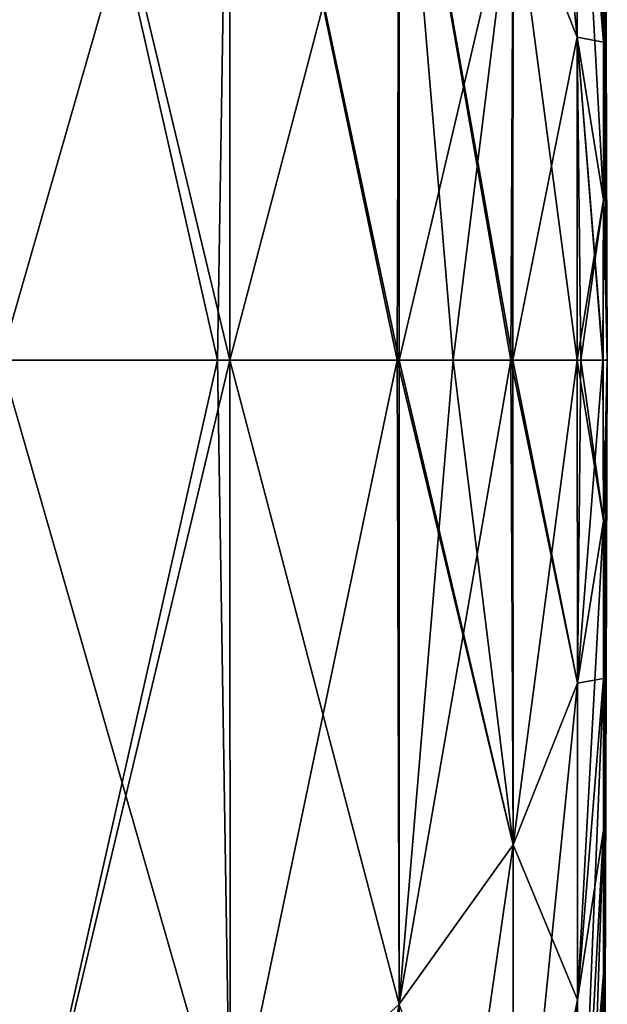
# Model space of a CAD drawing. Header units: millimetres. Extents: x -168 to 168, y -6 to 84.
# Tile 276 of 292: x 167.748 to 168, y 61.224 to 61.646. Entities that reach past the tile are written whole.
import ezdxf

# ---------------------------------------------------------------- set-up
doc = ezdxf.new("R2010")
doc.units = ezdxf.units.MM
doc.header["$LTSCALE"] = 65.185185
for name, color, linetype in [('300', 7, 'CONTINUOUS'), ('306', 7, 'CONTINUOUS'), ('334', 7, 'CONTINUOUS'), ('340', 7, 'CONTINUOUS')]:
    doc.layers.add(name, color=color, linetype=linetype)

msp = doc.modelspace()

# ---------------------------------------------------------------- linework, layer by layer
at = {"layer": '300', "linetype": 'CONTINUOUS'}
for points in [[(167.9983, 62.00424, -37.53449), (168, 61.5, -37.5), (167.9983, 61.99485, -37.60283), (167.9983, 62.00424, -37.53449)], [(167.9983, 62.00424, -37.46551), (168, 61.5, -37.5), (167.9983, 62.00424, -37.53449), (167.9983, 62.00424, -37.46551)], [(167.9983, 61.99485, -37.39717), (168, 61.5, -37.5), (167.9983, 62.00424, -37.46551), (167.9983, 61.99485, -37.39717)], [(167.9983, 61.99485, -37.60283), (168, 61.5, -37.5), (167.9983, 61.97624, -37.66926), (167.9983, 61.99485, -37.60283)], [(167.9983, 61.97624, -37.33074), (168, 61.5, -37.5), (167.9983, 61.99485, -37.39717), (167.9983, 61.97624, -37.33074)], [(167.9983, 61.97624, -37.66926), (168, 61.5, -37.5), (167.9983, 61.94876, -37.73253), (167.9983, 61.97624, -37.66926)], [(167.9983, 61.94876, -37.26747), (168, 61.5, -37.5), (167.9983, 61.97624, -37.33074), (167.9983, 61.94876, -37.26747)], [(167.9983, 61.94876, -37.73253), (168, 61.5, -37.5), (167.9983, 61.91291, -37.79147), (167.9983, 61.94876, -37.73253)], [(167.9983, 61.91291, -37.20853), (168, 61.5, -37.5), (167.9983, 61.94876, -37.26747), (167.9983, 61.91291, -37.20853)], [(167.98714, 61.77448, -38.47965), (167.98714, 61.63853, -38.5079), (167.95959, 61.9115, -38.96867), (167.98714, 61.77448, -38.47965)], [(167.95959, 61.9115, -38.96867), (167.98714, 61.63853, -38.5079), (167.95959, 61.70769, -39.01103), (167.95959, 61.9115, -38.96867)], [(167.9983, 61.91291, -37.79147), (168, 61.5, -37.5), (167.9983, 61.86938, -37.84498), (167.9983, 61.91291, -37.79147)], [(167.9983, 61.86938, -37.15502), (168, 61.5, -37.5), (167.9983, 61.91291, -37.20853), (167.9983, 61.86938, -37.15502)], [(167.74077, 61.90606, -40.45431), (167.83302, 61.5, -40.0453), (167.74009, 61.5, -40.48488), (167.74077, 61.90606, -40.45431)], [(167.74009, 61.5, -34.51512), (167.83834, 61.84254, -35.00783), (167.74077, 61.90606, -34.54569), (167.74009, 61.5, -34.51512)], [(167.83834, 61.84254, -39.99217), (167.83818, 61.5, -40.01651), (167.74077, 61.90606, -40.45431), (167.83834, 61.84254, -39.99217)], [(167.83818, 61.5, -40.01651), (167.83302, 61.5, -40.0453), (167.74077, 61.90606, -40.45431), (167.83818, 61.5, -40.01651)], [(167.98714, 61.90532, -38.43315), (167.9983, 61.63636, -37.98668), (167.98714, 61.77448, -38.47965), (167.98714, 61.90532, -38.43315)], [(167.9983, 61.70136, -37.96358), (167.9983, 61.63636, -37.98668), (167.98714, 61.90532, -38.43315), (167.9983, 61.70136, -37.96358)], [(167.9983, 61.86938, -37.84498), (168, 61.5, -37.5), (167.9983, 61.81897, -37.89206), (167.9983, 61.86938, -37.84498)], [(167.9983, 61.81897, -37.10794), (168, 61.5, -37.5), (167.9983, 61.86938, -37.15502), (167.9983, 61.81897, -37.10794)], [(167.83302, 61.5, -34.9547), (167.83834, 61.84254, -35.00783), (167.74009, 61.5, -34.51512), (167.83302, 61.5, -34.9547)], [(167.83818, 61.5, -34.98349), (167.83834, 61.84254, -35.00783), (167.83302, 61.5, -34.9547), (167.83818, 61.5, -34.98349)], [(167.83834, 61.84254, -39.99217), (167.90989, 61.5, -39.53535), (167.83818, 61.5, -40.01651), (167.83834, 61.84254, -39.99217)], [(167.83818, 61.5, -34.98349), (167.91087, 61.77605, -35.49157), (167.83834, 61.84254, -35.00783), (167.83818, 61.5, -34.98349)], [(167.91087, 61.77605, -39.50843), (167.9108, 61.5, -39.52792), (167.83834, 61.84254, -39.99217), (167.91087, 61.77605, -39.50843)], [(167.9108, 61.5, -39.52792), (167.90989, 61.5, -39.53535), (167.83834, 61.84254, -39.99217), (167.9108, 61.5, -39.52792)], [(167.9983, 61.81897, -37.89206), (168, 61.5, -37.5), (167.9983, 61.76261, -37.93184), (167.9983, 61.81897, -37.89206)], [(167.9983, 61.76261, -37.06816), (168, 61.5, -37.5), (167.9983, 61.81897, -37.10794), (167.9983, 61.76261, -37.06816)], [(167.90989, 61.5, -35.46465), (167.91087, 61.77605, -35.49157), (167.83818, 61.5, -34.98349), (167.90989, 61.5, -35.46465)], [(167.9108, 61.5, -35.47208), (167.91087, 61.77605, -35.49157), (167.90989, 61.5, -35.46465), (167.9108, 61.5, -35.47208)], [(167.9108, 61.5, -39.52792), (167.91087, 61.77605, -39.50843), (167.93394, 61.5, -39.31943), (167.9108, 61.5, -39.52792)], [(167.9108, 61.5, -35.47208), (167.95959, 61.70769, -35.98897), (167.91087, 61.77605, -35.49157), (167.9108, 61.5, -35.47208)], [(167.95959, 61.70769, -39.01103), (167.95946, 61.5, -39.02693), (167.91087, 61.77605, -39.50843), (167.95959, 61.70769, -39.01103)], [(167.95946, 61.5, -39.02693), (167.95865, 61.5, -39.03772), (167.91087, 61.77605, -39.50843), (167.95946, 61.5, -39.02693)], [(167.91087, 61.77605, -39.50843), (167.95865, 61.5, -39.03772), (167.93394, 61.5, -39.31943), (167.91087, 61.77605, -39.50843)], [(167.98714, 61.63853, -36.4921), (167.98714, 61.77448, -36.52035), (167.95959, 61.70769, -35.98897), (167.98714, 61.63853, -36.4921)], [(167.98714, 61.63853, -36.4921), (167.9983, 61.63636, -37.01332), (167.98714, 61.77448, -36.52035), (167.98714, 61.63853, -36.4921)], [(167.9983, 61.63636, -37.01332), (167.9983, 61.70136, -37.03642), (167.98714, 61.77448, -36.52035), (167.9983, 61.63636, -37.01332)], [(167.98714, 61.77448, -38.47965), (167.9983, 61.56882, -38.00071), (167.98714, 61.63853, -38.5079), (167.98714, 61.77448, -38.47965)], [(167.9983, 61.63636, -37.98668), (167.9983, 61.56882, -38.00071), (167.98714, 61.77448, -38.47965), (167.9983, 61.63636, -37.98668)], [(167.9983, 61.76261, -37.93184), (168, 61.5, -37.5), (167.9983, 61.70136, -37.96358), (167.9983, 61.76261, -37.93184)], [(167.9983, 61.70136, -37.03642), (168, 61.5, -37.5), (167.9983, 61.76261, -37.06816), (167.9983, 61.70136, -37.03642)], [(167.93394, 61.5, -35.68057), (167.95959, 61.70769, -35.98897), (167.9108, 61.5, -35.47208), (167.93394, 61.5, -35.68057)], [(167.95865, 61.5, -35.96228), (167.95959, 61.70769, -35.98897), (167.93394, 61.5, -35.68057), (167.95865, 61.5, -35.96228)], [(167.95946, 61.5, -35.97307), (167.95959, 61.70769, -35.98897), (167.95865, 61.5, -35.96228), (167.95946, 61.5, -35.97307)], [(167.98709, 61.5, -38.51884), (167.95946, 61.5, -39.02693), (167.95959, 61.70769, -39.01103), (167.98709, 61.5, -38.51884)], [(167.95946, 61.5, -35.97307), (167.98714, 61.63853, -36.4921), (167.95959, 61.70769, -35.98897), (167.95946, 61.5, -35.97307)], [(167.98714, 61.63853, -38.5079), (167.98709, 61.5, -38.51884), (167.95959, 61.70769, -39.01103), (167.98714, 61.63853, -38.5079)], [(167.9983, 61.70136, -37.96358), (168, 61.5, -37.5), (167.9983, 61.63636, -37.98668), (167.9983, 61.70136, -37.96358)], [(167.9983, 61.63636, -37.01332), (168, 61.5, -37.5), (167.9983, 61.70136, -37.03642), (167.9983, 61.63636, -37.01332)], [(167.98709, 61.5, -36.48116), (167.98714, 61.63853, -36.4921), (167.95946, 61.5, -35.97307), (167.98709, 61.5, -36.48116)], [(167.98709, 61.5, -36.48116), (167.9983, 61.56882, -36.99929), (167.98714, 61.63853, -36.4921), (167.98709, 61.5, -36.48116)], [(167.98709, 61.5, -38.51884), (167.98714, 61.63853, -38.5079), (167.98864, 61.5, -38.474), (167.98709, 61.5, -38.51884)], [(167.9983, 61.56882, -36.99929), (167.9983, 61.63636, -37.01332), (167.98714, 61.63853, -36.4921), (167.9983, 61.56882, -36.99929)], [(167.98714, 61.63853, -38.5079), (167.99813, 61.5, -38.02171), (167.98864, 61.5, -38.474), (167.98714, 61.63853, -38.5079)], [(167.99821, 61.5, -38.01421), (167.99813, 61.5, -38.02171), (167.98714, 61.63853, -38.5079), (167.99821, 61.5, -38.01421)], [(167.9983, 61.56882, -38.00071), (167.99821, 61.5, -38.01421), (167.98714, 61.63853, -38.5079), (167.9983, 61.56882, -38.00071)], [(167.9983, 61.63636, -37.98668), (168, 61.5, -37.5), (167.9983, 61.56882, -38.00071), (167.9983, 61.63636, -37.98668)], [(167.9983, 61.56882, -36.99929), (168, 61.5, -37.5), (167.9983, 61.63636, -37.01332), (167.9983, 61.56882, -36.99929)], [(167.98864, 61.5, -36.526), (167.9983, 61.56882, -36.99929), (167.98709, 61.5, -36.48116), (167.98864, 61.5, -36.526)], [(167.99813, 61.5, -36.97829), (167.9983, 61.56882, -36.99929), (167.98864, 61.5, -36.526), (167.99813, 61.5, -36.97829)], [(167.99821, 61.5, -36.98579), (167.9983, 61.56882, -36.99929), (167.99813, 61.5, -36.97829), (167.99821, 61.5, -36.98579)], [(167.9983, 61.56882, -38.00071), (168, 61.5, -37.5), (167.99821, 61.5, -38.01421), (167.9983, 61.56882, -38.00071)], [(167.99821, 61.5, -36.98579), (168, 61.5, -37.5), (167.9983, 61.56882, -36.99929), (167.99821, 61.5, -36.98579)]]:
    msp.add_3dface(points, dxfattribs=at)
at = {"layer": '306', "linetype": 'CONTINUOUS'}
for points in [[(167.74009, 61.5, -40.48488), (167.83302, 61.5, -40.0453), (167.83844, 61.15753, -39.99163), (167.74009, 61.5, -40.48488)], [(167.83302, 61.5, -34.9547), (167.74009, 61.5, -34.51512), (167.74136, 61.09427, -34.54811), (167.83302, 61.5, -34.9547)], [(167.74009, 61.5, -40.48488), (167.83844, 61.15753, -39.99163), (167.74136, 61.09427, -40.45189), (167.74009, 61.5, -40.48488)], [(167.83818, 61.5, -34.98349), (167.83302, 61.5, -34.9547), (167.74136, 61.09427, -34.54811), (167.83818, 61.5, -34.98349)], [(167.83844, 61.15753, -35.00837), (167.83818, 61.5, -34.98349), (167.74136, 61.09427, -34.54811), (167.83844, 61.15753, -35.00837)], [(167.83302, 61.5, -40.0453), (167.83818, 61.5, -40.01651), (167.83844, 61.15753, -39.99163), (167.83302, 61.5, -40.0453)], [(167.90989, 61.5, -35.46465), (167.83818, 61.5, -34.98349), (167.83844, 61.15753, -35.00837), (167.90989, 61.5, -35.46465)], [(167.83818, 61.5, -40.01651), (167.91087, 61.22395, -39.50843), (167.83844, 61.15753, -39.99163), (167.83818, 61.5, -40.01651)], [(167.83818, 61.5, -40.01651), (167.90989, 61.5, -39.53535), (167.91087, 61.22395, -39.50843), (167.83818, 61.5, -40.01651)], [(167.91087, 61.22395, -35.49157), (167.90989, 61.5, -35.46465), (167.83844, 61.15753, -35.00837), (167.91087, 61.22395, -35.49157)], [(167.90989, 61.5, -39.53535), (167.95959, 61.29231, -39.01103), (167.91087, 61.22395, -39.50843), (167.90989, 61.5, -39.53535)], [(167.90989, 61.5, -39.53535), (167.9108, 61.5, -39.52792), (167.95959, 61.29231, -39.01103), (167.90989, 61.5, -39.53535)], [(167.9108, 61.5, -35.47208), (167.90989, 61.5, -35.46465), (167.91087, 61.22395, -35.49157), (167.9108, 61.5, -35.47208)], [(167.9108, 61.5, -39.52792), (167.93394, 61.5, -39.31943), (167.95959, 61.29231, -39.01103), (167.9108, 61.5, -39.52792)], [(167.93394, 61.5, -35.68057), (167.9108, 61.5, -35.47208), (167.91087, 61.22395, -35.49157), (167.93394, 61.5, -35.68057)], [(167.95959, 61.29231, -35.98897), (167.95865, 61.5, -35.96228), (167.91087, 61.22395, -35.49157), (167.95959, 61.29231, -35.98897)], [(167.95865, 61.5, -35.96228), (167.93394, 61.5, -35.68057), (167.91087, 61.22395, -35.49157), (167.95865, 61.5, -35.96228)], [(167.93394, 61.5, -39.31943), (167.95865, 61.5, -39.03772), (167.95959, 61.29231, -39.01103), (167.93394, 61.5, -39.31943)], [(167.95865, 61.5, -39.03772), (167.98718, 61.36163, -38.50671), (167.95959, 61.29231, -39.01103), (167.95865, 61.5, -39.03772)], [(167.95946, 61.5, -35.97307), (167.95865, 61.5, -35.96228), (167.95959, 61.29231, -35.98897), (167.95946, 61.5, -35.97307)], [(167.95865, 61.5, -39.03772), (167.95946, 61.5, -39.02693), (167.98718, 61.36163, -38.50671), (167.95865, 61.5, -39.03772)], [(167.98709, 61.5, -36.48116), (167.95946, 61.5, -35.97307), (167.95959, 61.29231, -35.98897), (167.98709, 61.5, -36.48116)], [(167.95946, 61.5, -39.02693), (167.98709, 61.5, -38.51884), (167.98718, 61.36163, -38.50671), (167.95946, 61.5, -39.02693)], [(167.98718, 61.36163, -36.49329), (167.98709, 61.5, -36.48116), (167.95959, 61.29231, -35.98897), (167.98718, 61.36163, -36.49329)], [(167.98864, 61.5, -36.526), (167.98709, 61.5, -36.48116), (167.98718, 61.36163, -36.49329), (167.98864, 61.5, -36.526)], [(167.98709, 61.5, -38.51884), (167.9983, 61.43118, -38.00071), (167.98718, 61.36163, -38.50671), (167.98709, 61.5, -38.51884)], [(167.98709, 61.5, -38.51884), (167.98864, 61.5, -38.474), (167.9983, 61.43118, -38.00071), (167.98709, 61.5, -38.51884)], [(167.9983, 61.43118, -36.99929), (167.99813, 61.5, -36.97829), (167.98718, 61.36163, -36.49329), (167.9983, 61.43118, -36.99929)], [(167.99813, 61.5, -36.97829), (167.98864, 61.5, -36.526), (167.98718, 61.36163, -36.49329), (167.99813, 61.5, -36.97829)], [(167.98864, 61.5, -38.474), (167.99813, 61.5, -38.02171), (167.9983, 61.43118, -38.00071), (167.98864, 61.5, -38.474)], [(167.99821, 61.5, -36.98579), (167.99813, 61.5, -36.97829), (167.9983, 61.43118, -36.99929), (167.99821, 61.5, -36.98579)], [(167.99813, 61.5, -38.02171), (168, 61.5, -37.5), (167.9983, 61.43118, -38.00071), (167.99813, 61.5, -38.02171)], [(167.99821, 61.5, -38.01421), (168, 61.5, -37.5), (167.99813, 61.5, -38.02171), (167.99821, 61.5, -38.01421)], [(168, 61.5, -37.5), (167.99821, 61.5, -36.98579), (167.9983, 61.43118, -36.99929), (168, 61.5, -37.5)], [(167.9983, 61.36364, -37.01332), (168, 61.5, -37.5), (167.9983, 61.43118, -36.99929), (167.9983, 61.36364, -37.01332)], [(167.9983, 61.29864, -37.03642), (168, 61.5, -37.5), (167.9983, 61.36364, -37.01332), (167.9983, 61.29864, -37.03642)], [(167.9983, 61.23739, -37.06816), (168, 61.5, -37.5), (167.9983, 61.29864, -37.03642), (167.9983, 61.23739, -37.06816)], [(167.9983, 61.18103, -37.10794), (168, 61.5, -37.5), (167.9983, 61.23739, -37.06816), (167.9983, 61.18103, -37.10794)], [(167.9983, 61.13062, -37.15502), (168, 61.5, -37.5), (167.9983, 61.18103, -37.10794), (167.9983, 61.13062, -37.15502)], [(167.9983, 61.08709, -37.20853), (168, 61.5, -37.5), (167.9983, 61.13062, -37.15502), (167.9983, 61.08709, -37.20853)], [(167.9983, 61.05124, -37.26747), (168, 61.5, -37.5), (167.9983, 61.08709, -37.20853), (167.9983, 61.05124, -37.26747)], [(167.9983, 61.02376, -37.33074), (168, 61.5, -37.5), (167.9983, 61.05124, -37.26747), (167.9983, 61.02376, -37.33074)], [(167.9983, 61.00515, -37.39717), (168, 61.5, -37.5), (167.9983, 61.02376, -37.33074), (167.9983, 61.00515, -37.39717)], [(167.9983, 60.99576, -37.46551), (168, 61.5, -37.5), (167.9983, 61.00515, -37.39717), (167.9983, 60.99576, -37.46551)], [(167.9983, 60.99576, -37.53449), (168, 61.5, -37.5), (167.9983, 60.99576, -37.46551), (167.9983, 60.99576, -37.53449)], [(167.9983, 61.00515, -37.60283), (168, 61.5, -37.5), (167.9983, 60.99576, -37.53449), (167.9983, 61.00515, -37.60283)], [(167.9983, 61.02376, -37.66926), (168, 61.5, -37.5), (167.9983, 61.00515, -37.60283), (167.9983, 61.02376, -37.66926)], [(167.9983, 61.05124, -37.73253), (168, 61.5, -37.5), (167.9983, 61.02376, -37.66926), (167.9983, 61.05124, -37.73253)], [(167.9983, 61.08709, -37.79147), (168, 61.5, -37.5), (167.9983, 61.05124, -37.73253), (167.9983, 61.08709, -37.79147)], [(167.9983, 61.13062, -37.84498), (168, 61.5, -37.5), (167.9983, 61.08709, -37.79147), (167.9983, 61.13062, -37.84498)], [(167.9983, 61.18103, -37.89206), (168, 61.5, -37.5), (167.9983, 61.13062, -37.84498), (167.9983, 61.18103, -37.89206)], [(167.9983, 61.23739, -37.93184), (168, 61.5, -37.5), (167.9983, 61.18103, -37.89206), (167.9983, 61.23739, -37.93184)], [(167.9983, 61.29864, -37.96358), (168, 61.5, -37.5), (167.9983, 61.23739, -37.93184), (167.9983, 61.29864, -37.96358)], [(167.9983, 61.36364, -37.98668), (168, 61.5, -37.5), (167.9983, 61.29864, -37.96358), (167.9983, 61.36364, -37.98668)], [(167.9983, 61.43118, -38.00071), (168, 61.5, -37.5), (167.9983, 61.36364, -37.98668), (167.9983, 61.43118, -38.00071)], [(167.9983, 61.36364, -37.01332), (167.9983, 61.43118, -36.99929), (167.98718, 61.22584, -36.52151), (167.9983, 61.36364, -37.01332)], [(167.98718, 61.22584, -36.52151), (167.9983, 61.43118, -36.99929), (167.98718, 61.36163, -36.49329), (167.98718, 61.22584, -36.52151)], [(167.9983, 61.43118, -38.00071), (167.9983, 61.36364, -37.98668), (167.98718, 61.36163, -38.50671), (167.9983, 61.43118, -38.00071)], [(167.9983, 61.29864, -37.03642), (167.9983, 61.36364, -37.01332), (167.98718, 61.09515, -36.56795), (167.9983, 61.29864, -37.03642)], [(167.98718, 61.09515, -36.56795), (167.9983, 61.36364, -37.01332), (167.98718, 61.22584, -36.52151), (167.98718, 61.09515, -36.56795)], [(167.98718, 61.36163, -38.50671), (167.9983, 61.36364, -37.98668), (167.98718, 61.22584, -38.47849), (167.98718, 61.36163, -38.50671)], [(167.9983, 61.36364, -37.98668), (167.9983, 61.29864, -37.96358), (167.98718, 61.22584, -38.47849), (167.9983, 61.36364, -37.98668)], [(167.98718, 61.36163, -38.50671), (167.98718, 61.22584, -38.47849), (167.95959, 61.29231, -39.01103), (167.98718, 61.36163, -38.50671)], [(167.98718, 61.22584, -36.52151), (167.98718, 61.36163, -36.49329), (167.95959, 61.0885, -36.03133), (167.98718, 61.22584, -36.52151)], [(167.95959, 61.0885, -36.03133), (167.98718, 61.36163, -36.49329), (167.95959, 61.29231, -35.98897), (167.95959, 61.0885, -36.03133)], [(167.98718, 60.97201, -36.63176), (167.9983, 61.29864, -37.03642), (167.98718, 61.09515, -36.56795), (167.98718, 60.97201, -36.63176)], [(167.9983, 61.23739, -37.06816), (167.9983, 61.29864, -37.03642), (167.98718, 60.97201, -36.63176), (167.9983, 61.23739, -37.06816)], [(167.98718, 61.22584, -38.47849), (167.9983, 61.29864, -37.96358), (167.98718, 61.09515, -38.43205), (167.98718, 61.22584, -38.47849)], [(167.9983, 61.29864, -37.96358), (167.9983, 61.23739, -37.93184), (167.98718, 61.09515, -38.43205), (167.9983, 61.29864, -37.96358)], [(167.91087, 60.95304, -35.54786), (167.95959, 61.29231, -35.98897), (167.91087, 61.22395, -35.49157), (167.91087, 60.95304, -35.54786)], [(167.95959, 61.0885, -36.03133), (167.95959, 61.29231, -35.98897), (167.91087, 60.95304, -35.54786), (167.95959, 61.0885, -36.03133)], [(167.95959, 61.29231, -39.01103), (167.95959, 61.0885, -38.96867), (167.91087, 61.22395, -39.50843), (167.95959, 61.29231, -39.01103)], [(167.95959, 61.29231, -39.01103), (167.98718, 61.22584, -38.47849), (167.95959, 61.0885, -38.96867), (167.95959, 61.29231, -39.01103)], [(167.98718, 60.8587, -36.71174), (167.9983, 61.23739, -37.06816), (167.98718, 60.97201, -36.63176), (167.98718, 60.8587, -36.71174)], [(167.9983, 61.18103, -37.10794), (167.9983, 61.23739, -37.06816), (167.98718, 60.8587, -36.71174), (167.9983, 61.18103, -37.10794)], [(167.98718, 61.09515, -38.43205), (167.9983, 61.23739, -37.93184), (167.98718, 60.97201, -38.36824), (167.98718, 61.09515, -38.43205)], [(167.9983, 61.23739, -37.93184), (167.9983, 61.18103, -37.89206), (167.98718, 60.97201, -38.36824), (167.9983, 61.23739, -37.93184)], [(167.91087, 60.95304, -35.54786), (167.91087, 61.22395, -35.49157), (167.83844, 60.82145, -35.07821), (167.91087, 60.95304, -35.54786)], [(167.83844, 60.82145, -35.07821), (167.91087, 61.22395, -35.49157), (167.83844, 61.15753, -35.00837), (167.83844, 60.82145, -35.07821)], [(167.98718, 61.22584, -38.47849), (167.98718, 61.09515, -38.43205), (167.95959, 61.0885, -38.96867), (167.98718, 61.22584, -38.47849)], [(167.95959, 60.89235, -36.10104), (167.98718, 61.22584, -36.52151), (167.95959, 61.0885, -36.03133), (167.95959, 60.89235, -36.10104)], [(167.98718, 61.09515, -36.56795), (167.98718, 61.22584, -36.52151), (167.95959, 60.89235, -36.10104), (167.98718, 61.09515, -36.56795)]]:
    msp.add_3dface(points, dxfattribs=at)
at = {"layer": '334', "linetype": 'CONTINUOUS'}
for points in [[(167.9983, 62.00424, 37.46551), (168, 61.5, 37.5), (167.9983, 61.99485, 37.39717), (167.9983, 62.00424, 37.46551)], [(167.9983, 62.00424, 37.53449), (168, 61.5, 37.5), (167.9983, 62.00424, 37.46551), (167.9983, 62.00424, 37.53449)], [(167.9983, 61.99485, 37.60283), (168, 61.5, 37.5), (167.9983, 62.00424, 37.53449), (167.9983, 61.99485, 37.60283)], [(167.9983, 61.99485, 37.39717), (168, 61.5, 37.5), (167.9983, 61.97624, 37.33074), (167.9983, 61.99485, 37.39717)], [(167.9983, 61.97624, 37.66926), (168, 61.5, 37.5), (167.9983, 61.99485, 37.60283), (167.9983, 61.97624, 37.66926)], [(167.9983, 61.97624, 37.33074), (168, 61.5, 37.5), (167.9983, 61.94876, 37.26747), (167.9983, 61.97624, 37.33074)], [(167.9983, 61.94876, 37.73253), (168, 61.5, 37.5), (167.9983, 61.97624, 37.66926), (167.9983, 61.94876, 37.73253)], [(167.9983, 61.94876, 37.26747), (168, 61.5, 37.5), (167.9983, 61.91291, 37.20853), (167.9983, 61.94876, 37.26747)], [(167.9983, 61.91291, 37.79147), (168, 61.5, 37.5), (167.9983, 61.94876, 37.73253), (167.9983, 61.91291, 37.79147)], [(167.98714, 61.77448, 36.52035), (167.98714, 61.63853, 36.4921), (167.95959, 61.9115, 36.03133), (167.98714, 61.77448, 36.52035)], [(167.95959, 61.9115, 36.03133), (167.98714, 61.63853, 36.4921), (167.95959, 61.70769, 35.98897), (167.95959, 61.9115, 36.03133)], [(167.9983, 61.91291, 37.20853), (168, 61.5, 37.5), (167.9983, 61.86938, 37.15502), (167.9983, 61.91291, 37.20853)], [(167.9983, 61.86938, 37.84498), (168, 61.5, 37.5), (167.9983, 61.91291, 37.79147), (167.9983, 61.86938, 37.84498)], [(167.74077, 61.90606, 34.54569), (167.83302, 61.5, 34.9547), (167.74009, 61.5, 34.51512), (167.74077, 61.90606, 34.54569)], [(167.74009, 61.5, 40.48488), (167.83834, 61.84254, 39.99217), (167.74077, 61.90606, 40.45431), (167.74009, 61.5, 40.48488)], [(167.83834, 61.84254, 35.00783), (167.83818, 61.5, 34.98349), (167.74077, 61.90606, 34.54569), (167.83834, 61.84254, 35.00783)], [(167.83818, 61.5, 34.98349), (167.83302, 61.5, 34.9547), (167.74077, 61.90606, 34.54569), (167.83818, 61.5, 34.98349)], [(167.98714, 61.90532, 36.56685), (167.9983, 61.63636, 37.01332), (167.98714, 61.77448, 36.52035), (167.98714, 61.90532, 36.56685)], [(167.9983, 61.70136, 37.03642), (167.9983, 61.63636, 37.01332), (167.98714, 61.90532, 36.56685), (167.9983, 61.70136, 37.03642)], [(167.9983, 61.86938, 37.15502), (168, 61.5, 37.5), (167.9983, 61.81897, 37.10794), (167.9983, 61.86938, 37.15502)], [(167.9983, 61.81897, 37.89206), (168, 61.5, 37.5), (167.9983, 61.86938, 37.84498), (167.9983, 61.81897, 37.89206)], [(167.83302, 61.5, 40.0453), (167.83834, 61.84254, 39.99217), (167.74009, 61.5, 40.48488), (167.83302, 61.5, 40.0453)], [(167.83818, 61.5, 40.01651), (167.83834, 61.84254, 39.99217), (167.83302, 61.5, 40.0453), (167.83818, 61.5, 40.01651)], [(167.83834, 61.84254, 35.00783), (167.90989, 61.5, 35.46465), (167.83818, 61.5, 34.98349), (167.83834, 61.84254, 35.00783)], [(167.83818, 61.5, 40.01651), (167.91087, 61.77605, 39.50843), (167.83834, 61.84254, 39.99217), (167.83818, 61.5, 40.01651)], [(167.91087, 61.77605, 35.49157), (167.9108, 61.5, 35.47208), (167.83834, 61.84254, 35.00783), (167.91087, 61.77605, 35.49157)], [(167.9108, 61.5, 35.47208), (167.90989, 61.5, 35.46465), (167.83834, 61.84254, 35.00783), (167.9108, 61.5, 35.47208)], [(167.9983, 61.81897, 37.10794), (168, 61.5, 37.5), (167.9983, 61.76261, 37.06816), (167.9983, 61.81897, 37.10794)], [(167.9983, 61.76261, 37.93184), (168, 61.5, 37.5), (167.9983, 61.81897, 37.89206), (167.9983, 61.76261, 37.93184)], [(167.90989, 61.5, 39.53535), (167.91087, 61.77605, 39.50843), (167.83818, 61.5, 40.01651), (167.90989, 61.5, 39.53535)], [(167.9108, 61.5, 39.52792), (167.91087, 61.77605, 39.50843), (167.90989, 61.5, 39.53535), (167.9108, 61.5, 39.52792)], [(167.9108, 61.5, 35.47208), (167.91087, 61.77605, 35.49157), (167.93394, 61.5, 35.68057), (167.9108, 61.5, 35.47208)], [(167.9108, 61.5, 39.52792), (167.95959, 61.70769, 39.01103), (167.91087, 61.77605, 39.50843), (167.9108, 61.5, 39.52792)], [(167.95959, 61.70769, 35.98897), (167.95946, 61.5, 35.97307), (167.91087, 61.77605, 35.49157), (167.95959, 61.70769, 35.98897)], [(167.95946, 61.5, 35.97307), (167.95865, 61.5, 35.96228), (167.91087, 61.77605, 35.49157), (167.95946, 61.5, 35.97307)], [(167.91087, 61.77605, 35.49157), (167.95865, 61.5, 35.96228), (167.93394, 61.5, 35.68057), (167.91087, 61.77605, 35.49157)], [(167.98714, 61.63853, 38.5079), (167.98714, 61.77448, 38.47965), (167.95959, 61.70769, 39.01103), (167.98714, 61.63853, 38.5079)], [(167.98714, 61.63853, 38.5079), (167.9983, 61.63636, 37.98668), (167.98714, 61.77448, 38.47965), (167.98714, 61.63853, 38.5079)], [(167.9983, 61.63636, 37.98668), (167.9983, 61.70136, 37.96358), (167.98714, 61.77448, 38.47965), (167.9983, 61.63636, 37.98668)], [(167.98714, 61.77448, 36.52035), (167.9983, 61.56882, 36.99929), (167.98714, 61.63853, 36.4921), (167.98714, 61.77448, 36.52035)], [(167.9983, 61.63636, 37.01332), (167.9983, 61.56882, 36.99929), (167.98714, 61.77448, 36.52035), (167.9983, 61.63636, 37.01332)], [(167.9983, 61.76261, 37.06816), (168, 61.5, 37.5), (167.9983, 61.70136, 37.03642), (167.9983, 61.76261, 37.06816)], [(167.9983, 61.70136, 37.96358), (168, 61.5, 37.5), (167.9983, 61.76261, 37.93184), (167.9983, 61.70136, 37.96358)], [(167.93394, 61.5, 39.31943), (167.95959, 61.70769, 39.01103), (167.9108, 61.5, 39.52792), (167.93394, 61.5, 39.31943)], [(167.95865, 61.5, 39.03772), (167.95959, 61.70769, 39.01103), (167.93394, 61.5, 39.31943), (167.95865, 61.5, 39.03772)], [(167.95946, 61.5, 39.02693), (167.95959, 61.70769, 39.01103), (167.95865, 61.5, 39.03772), (167.95946, 61.5, 39.02693)], [(167.98709, 61.5, 36.48116), (167.95946, 61.5, 35.97307), (167.95959, 61.70769, 35.98897), (167.98709, 61.5, 36.48116)], [(167.95946, 61.5, 39.02693), (167.98714, 61.63853, 38.5079), (167.95959, 61.70769, 39.01103), (167.95946, 61.5, 39.02693)], [(167.98714, 61.63853, 36.4921), (167.98709, 61.5, 36.48116), (167.95959, 61.70769, 35.98897), (167.98714, 61.63853, 36.4921)], [(167.9983, 61.70136, 37.03642), (168, 61.5, 37.5), (167.9983, 61.63636, 37.01332), (167.9983, 61.70136, 37.03642)], [(167.9983, 61.63636, 37.98668), (168, 61.5, 37.5), (167.9983, 61.70136, 37.96358), (167.9983, 61.63636, 37.98668)], [(167.98709, 61.5, 38.51884), (167.98714, 61.63853, 38.5079), (167.95946, 61.5, 39.02693), (167.98709, 61.5, 38.51884)], [(167.98709, 61.5, 38.51884), (167.9983, 61.56882, 38.00071), (167.98714, 61.63853, 38.5079), (167.98709, 61.5, 38.51884)], [(167.98709, 61.5, 36.48116), (167.98714, 61.63853, 36.4921), (167.98864, 61.5, 36.526), (167.98709, 61.5, 36.48116)], [(167.9983, 61.56882, 38.00071), (167.9983, 61.63636, 37.98668), (167.98714, 61.63853, 38.5079), (167.9983, 61.56882, 38.00071)], [(167.98714, 61.63853, 36.4921), (167.99813, 61.5, 36.97829), (167.98864, 61.5, 36.526), (167.98714, 61.63853, 36.4921)], [(167.99821, 61.5, 36.98579), (167.99813, 61.5, 36.97829), (167.98714, 61.63853, 36.4921), (167.99821, 61.5, 36.98579)], [(167.9983, 61.56882, 36.99929), (167.99821, 61.5, 36.98579), (167.98714, 61.63853, 36.4921), (167.9983, 61.56882, 36.99929)], [(167.9983, 61.63636, 37.01332), (168, 61.5, 37.5), (167.9983, 61.56882, 36.99929), (167.9983, 61.63636, 37.01332)], [(167.9983, 61.56882, 38.00071), (168, 61.5, 37.5), (167.9983, 61.63636, 37.98668), (167.9983, 61.56882, 38.00071)], [(167.98864, 61.5, 38.474), (167.9983, 61.56882, 38.00071), (167.98709, 61.5, 38.51884), (167.98864, 61.5, 38.474)], [(167.99813, 61.5, 38.02171), (167.9983, 61.56882, 38.00071), (167.98864, 61.5, 38.474), (167.99813, 61.5, 38.02171)], [(167.99821, 61.5, 38.01421), (167.9983, 61.56882, 38.00071), (167.99813, 61.5, 38.02171), (167.99821, 61.5, 38.01421)], [(167.9983, 61.56882, 36.99929), (168, 61.5, 37.5), (167.99821, 61.5, 36.98579), (167.9983, 61.56882, 36.99929)], [(167.99821, 61.5, 38.01421), (168, 61.5, 37.5), (167.9983, 61.56882, 38.00071), (167.99821, 61.5, 38.01421)]]:
    msp.add_3dface(points, dxfattribs=at)
at = {"layer": '340', "linetype": 'CONTINUOUS'}
for points in [[(167.74009, 61.5, 34.51512), (167.83302, 61.5, 34.9547), (167.83844, 61.15753, 35.00837), (167.74009, 61.5, 34.51512)], [(167.83302, 61.5, 40.0453), (167.74009, 61.5, 40.48488), (167.74136, 61.09427, 40.45189), (167.83302, 61.5, 40.0453)], [(167.74009, 61.5, 34.51512), (167.83844, 61.15753, 35.00837), (167.74136, 61.09427, 34.54811), (167.74009, 61.5, 34.51512)], [(167.83818, 61.5, 40.01651), (167.83302, 61.5, 40.0453), (167.74136, 61.09427, 40.45189), (167.83818, 61.5, 40.01651)], [(167.83844, 61.15753, 39.99163), (167.83818, 61.5, 40.01651), (167.74136, 61.09427, 40.45189), (167.83844, 61.15753, 39.99163)], [(167.83302, 61.5, 34.9547), (167.83818, 61.5, 34.98349), (167.83844, 61.15753, 35.00837), (167.83302, 61.5, 34.9547)], [(167.90989, 61.5, 39.53535), (167.83818, 61.5, 40.01651), (167.83844, 61.15753, 39.99163), (167.90989, 61.5, 39.53535)], [(167.83818, 61.5, 34.98349), (167.91087, 61.22395, 35.49157), (167.83844, 61.15753, 35.00837), (167.83818, 61.5, 34.98349)], [(167.83818, 61.5, 34.98349), (167.90989, 61.5, 35.46465), (167.91087, 61.22395, 35.49157), (167.83818, 61.5, 34.98349)], [(167.91087, 61.22395, 39.50843), (167.90989, 61.5, 39.53535), (167.83844, 61.15753, 39.99163), (167.91087, 61.22395, 39.50843)], [(167.90989, 61.5, 35.46465), (167.95959, 61.29231, 35.98897), (167.91087, 61.22395, 35.49157), (167.90989, 61.5, 35.46465)], [(167.90989, 61.5, 35.46465), (167.9108, 61.5, 35.47208), (167.95959, 61.29231, 35.98897), (167.90989, 61.5, 35.46465)], [(167.9108, 61.5, 39.52792), (167.90989, 61.5, 39.53535), (167.91087, 61.22395, 39.50843), (167.9108, 61.5, 39.52792)], [(167.9108, 61.5, 35.47208), (167.93394, 61.5, 35.68057), (167.95959, 61.29231, 35.98897), (167.9108, 61.5, 35.47208)], [(167.93394, 61.5, 39.31943), (167.9108, 61.5, 39.52792), (167.91087, 61.22395, 39.50843), (167.93394, 61.5, 39.31943)], [(167.95959, 61.29231, 39.01103), (167.95865, 61.5, 39.03772), (167.91087, 61.22395, 39.50843), (167.95959, 61.29231, 39.01103)], [(167.95865, 61.5, 39.03772), (167.93394, 61.5, 39.31943), (167.91087, 61.22395, 39.50843), (167.95865, 61.5, 39.03772)], [(167.93394, 61.5, 35.68057), (167.95865, 61.5, 35.96228), (167.95959, 61.29231, 35.98897), (167.93394, 61.5, 35.68057)], [(167.95865, 61.5, 35.96228), (167.98718, 61.36163, 36.49329), (167.95959, 61.29231, 35.98897), (167.95865, 61.5, 35.96228)], [(167.95946, 61.5, 39.02693), (167.95865, 61.5, 39.03772), (167.95959, 61.29231, 39.01103), (167.95946, 61.5, 39.02693)], [(167.95865, 61.5, 35.96228), (167.95946, 61.5, 35.97307), (167.98718, 61.36163, 36.49329), (167.95865, 61.5, 35.96228)], [(167.98709, 61.5, 38.51884), (167.95946, 61.5, 39.02693), (167.95959, 61.29231, 39.01103), (167.98709, 61.5, 38.51884)], [(167.95946, 61.5, 35.97307), (167.98709, 61.5, 36.48116), (167.98718, 61.36163, 36.49329), (167.95946, 61.5, 35.97307)], [(167.98718, 61.36163, 38.50671), (167.98709, 61.5, 38.51884), (167.95959, 61.29231, 39.01103), (167.98718, 61.36163, 38.50671)], [(167.98864, 61.5, 38.474), (167.98709, 61.5, 38.51884), (167.98718, 61.36163, 38.50671), (167.98864, 61.5, 38.474)], [(167.98709, 61.5, 36.48116), (167.9983, 61.43118, 36.99929), (167.98718, 61.36163, 36.49329), (167.98709, 61.5, 36.48116)], [(167.98709, 61.5, 36.48116), (167.98864, 61.5, 36.526), (167.9983, 61.43118, 36.99929), (167.98709, 61.5, 36.48116)], [(167.9983, 61.43118, 38.00071), (167.99813, 61.5, 38.02171), (167.98718, 61.36163, 38.50671), (167.9983, 61.43118, 38.00071)], [(167.99813, 61.5, 38.02171), (167.98864, 61.5, 38.474), (167.98718, 61.36163, 38.50671), (167.99813, 61.5, 38.02171)], [(167.98864, 61.5, 36.526), (167.99813, 61.5, 36.97829), (167.9983, 61.43118, 36.99929), (167.98864, 61.5, 36.526)], [(167.99821, 61.5, 38.01421), (167.99813, 61.5, 38.02171), (167.9983, 61.43118, 38.00071), (167.99821, 61.5, 38.01421)], [(167.99813, 61.5, 36.97829), (168, 61.5, 37.5), (167.9983, 61.43118, 36.99929), (167.99813, 61.5, 36.97829)], [(167.99821, 61.5, 36.98579), (168, 61.5, 37.5), (167.99813, 61.5, 36.97829), (167.99821, 61.5, 36.98579)], [(168, 61.5, 37.5), (167.99821, 61.5, 38.01421), (167.9983, 61.43118, 38.00071), (168, 61.5, 37.5)], [(167.9983, 61.36364, 37.98668), (168, 61.5, 37.5), (167.9983, 61.43118, 38.00071), (167.9983, 61.36364, 37.98668)], [(167.9983, 61.29864, 37.96358), (168, 61.5, 37.5), (167.9983, 61.36364, 37.98668), (167.9983, 61.29864, 37.96358)], [(167.9983, 61.23739, 37.93184), (168, 61.5, 37.5), (167.9983, 61.29864, 37.96358), (167.9983, 61.23739, 37.93184)], [(167.9983, 61.18103, 37.89206), (168, 61.5, 37.5), (167.9983, 61.23739, 37.93184), (167.9983, 61.18103, 37.89206)], [(167.9983, 61.13062, 37.84498), (168, 61.5, 37.5), (167.9983, 61.18103, 37.89206), (167.9983, 61.13062, 37.84498)], [(167.9983, 61.08709, 37.79147), (168, 61.5, 37.5), (167.9983, 61.13062, 37.84498), (167.9983, 61.08709, 37.79147)], [(167.9983, 61.05124, 37.73253), (168, 61.5, 37.5), (167.9983, 61.08709, 37.79147), (167.9983, 61.05124, 37.73253)], [(167.9983, 61.02376, 37.66926), (168, 61.5, 37.5), (167.9983, 61.05124, 37.73253), (167.9983, 61.02376, 37.66926)], [(167.9983, 61.00515, 37.60283), (168, 61.5, 37.5), (167.9983, 61.02376, 37.66926), (167.9983, 61.00515, 37.60283)], [(167.9983, 60.99576, 37.53449), (168, 61.5, 37.5), (167.9983, 61.00515, 37.60283), (167.9983, 60.99576, 37.53449)], [(167.9983, 60.99576, 37.46551), (168, 61.5, 37.5), (167.9983, 60.99576, 37.53449), (167.9983, 60.99576, 37.46551)], [(167.9983, 61.00515, 37.39717), (168, 61.5, 37.5), (167.9983, 60.99576, 37.46551), (167.9983, 61.00515, 37.39717)], [(167.9983, 61.02376, 37.33074), (168, 61.5, 37.5), (167.9983, 61.00515, 37.39717), (167.9983, 61.02376, 37.33074)], [(167.9983, 61.05124, 37.26747), (168, 61.5, 37.5), (167.9983, 61.02376, 37.33074), (167.9983, 61.05124, 37.26747)], [(167.9983, 61.08709, 37.20853), (168, 61.5, 37.5), (167.9983, 61.05124, 37.26747), (167.9983, 61.08709, 37.20853)], [(167.9983, 61.13062, 37.15502), (168, 61.5, 37.5), (167.9983, 61.08709, 37.20853), (167.9983, 61.13062, 37.15502)], [(167.9983, 61.18103, 37.10794), (168, 61.5, 37.5), (167.9983, 61.13062, 37.15502), (167.9983, 61.18103, 37.10794)], [(167.9983, 61.23739, 37.06816), (168, 61.5, 37.5), (167.9983, 61.18103, 37.10794), (167.9983, 61.23739, 37.06816)], [(167.9983, 61.29864, 37.03642), (168, 61.5, 37.5), (167.9983, 61.23739, 37.06816), (167.9983, 61.29864, 37.03642)], [(167.9983, 61.36364, 37.01332), (168, 61.5, 37.5), (167.9983, 61.29864, 37.03642), (167.9983, 61.36364, 37.01332)], [(167.9983, 61.43118, 36.99929), (168, 61.5, 37.5), (167.9983, 61.36364, 37.01332), (167.9983, 61.43118, 36.99929)], [(167.9983, 61.36364, 37.98668), (167.9983, 61.43118, 38.00071), (167.98718, 61.22584, 38.47849), (167.9983, 61.36364, 37.98668)], [(167.98718, 61.22584, 38.47849), (167.9983, 61.43118, 38.00071), (167.98718, 61.36163, 38.50671), (167.98718, 61.22584, 38.47849)], [(167.9983, 61.43118, 36.99929), (167.9983, 61.36364, 37.01332), (167.98718, 61.36163, 36.49329), (167.9983, 61.43118, 36.99929)], [(167.9983, 61.29864, 37.96358), (167.9983, 61.36364, 37.98668), (167.98718, 61.09515, 38.43205), (167.9983, 61.29864, 37.96358)], [(167.98718, 61.09515, 38.43205), (167.9983, 61.36364, 37.98668), (167.98718, 61.22584, 38.47849), (167.98718, 61.09515, 38.43205)], [(167.98718, 61.36163, 36.49329), (167.9983, 61.36364, 37.01332), (167.98718, 61.22584, 36.52151), (167.98718, 61.36163, 36.49329)], [(167.9983, 61.36364, 37.01332), (167.9983, 61.29864, 37.03642), (167.98718, 61.22584, 36.52151), (167.9983, 61.36364, 37.01332)], [(167.98718, 61.36163, 36.49329), (167.98718, 61.22584, 36.52151), (167.95959, 61.29231, 35.98897), (167.98718, 61.36163, 36.49329)], [(167.98718, 61.22584, 38.47849), (167.98718, 61.36163, 38.50671), (167.95959, 61.0885, 38.96867), (167.98718, 61.22584, 38.47849)], [(167.95959, 61.0885, 38.96867), (167.98718, 61.36163, 38.50671), (167.95959, 61.29231, 39.01103), (167.95959, 61.0885, 38.96867)], [(167.98718, 60.97201, 38.36824), (167.9983, 61.29864, 37.96358), (167.98718, 61.09515, 38.43205), (167.98718, 60.97201, 38.36824)], [(167.9983, 61.23739, 37.93184), (167.9983, 61.29864, 37.96358), (167.98718, 60.97201, 38.36824), (167.9983, 61.23739, 37.93184)], [(167.98718, 61.22584, 36.52151), (167.9983, 61.29864, 37.03642), (167.98718, 61.09515, 36.56795), (167.98718, 61.22584, 36.52151)], [(167.9983, 61.29864, 37.03642), (167.9983, 61.23739, 37.06816), (167.98718, 61.09515, 36.56795), (167.9983, 61.29864, 37.03642)], [(167.91087, 60.95304, 39.45214), (167.95959, 61.29231, 39.01103), (167.91087, 61.22395, 39.50843), (167.91087, 60.95304, 39.45214)], [(167.95959, 61.0885, 38.96867), (167.95959, 61.29231, 39.01103), (167.91087, 60.95304, 39.45214), (167.95959, 61.0885, 38.96867)], [(167.95959, 61.29231, 35.98897), (167.95959, 61.0885, 36.03133), (167.91087, 61.22395, 35.49157), (167.95959, 61.29231, 35.98897)], [(167.95959, 61.29231, 35.98897), (167.98718, 61.22584, 36.52151), (167.95959, 61.0885, 36.03133), (167.95959, 61.29231, 35.98897)], [(167.98718, 60.8587, 38.28826), (167.9983, 61.23739, 37.93184), (167.98718, 60.97201, 38.36824), (167.98718, 60.8587, 38.28826)], [(167.9983, 61.18103, 37.89206), (167.9983, 61.23739, 37.93184), (167.98718, 60.8587, 38.28826), (167.9983, 61.18103, 37.89206)], [(167.98718, 61.09515, 36.56795), (167.9983, 61.23739, 37.06816), (167.98718, 60.97201, 36.63176), (167.98718, 61.09515, 36.56795)], [(167.9983, 61.23739, 37.06816), (167.9983, 61.18103, 37.10794), (167.98718, 60.97201, 36.63176), (167.9983, 61.23739, 37.06816)], [(167.91087, 60.95304, 39.45214), (167.91087, 61.22395, 39.50843), (167.83844, 60.82145, 39.92179), (167.91087, 60.95304, 39.45214)], [(167.83844, 60.82145, 39.92179), (167.91087, 61.22395, 39.50843), (167.83844, 61.15753, 39.99163), (167.83844, 60.82145, 39.92179)], [(167.98718, 61.22584, 36.52151), (167.98718, 61.09515, 36.56795), (167.95959, 61.0885, 36.03133), (167.98718, 61.22584, 36.52151)], [(167.95959, 60.89235, 38.89896), (167.98718, 61.22584, 38.47849), (167.95959, 61.0885, 38.96867), (167.95959, 60.89235, 38.89896)], [(167.98718, 61.09515, 38.43205), (167.98718, 61.22584, 38.47849), (167.95959, 60.89235, 38.89896), (167.98718, 61.09515, 38.43205)]]:
    msp.add_3dface(points, dxfattribs=at)

doc.saveas('drawing.dxf')
